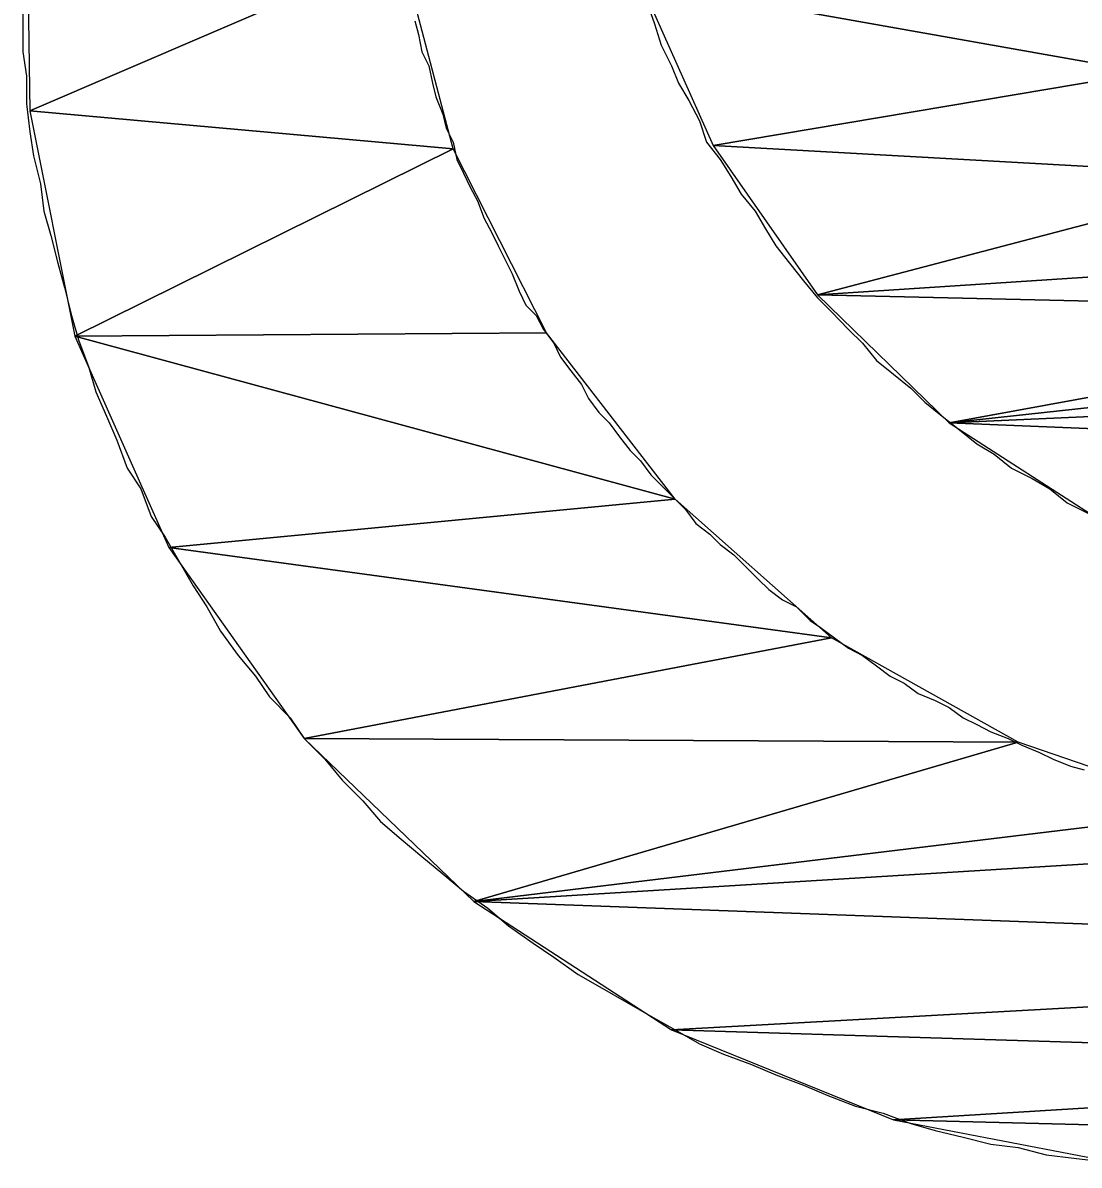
# Model space of a CAD drawing. Extents: x -495905 to -478420, y -1113297 to -1107716.
# Drawn here: x -494258.814 to -494255.794, y -1110715.727 to -1110712.46 of the extents above; entities that cross this region are included whole.
import ezdxf

# ---------------------------------------------------------------- set-up
doc = ezdxf.new("R2010")
doc.units = 0
doc.layers.add('legenda', color=7, linetype='Continuous')

msp = doc.modelspace()

# ---------------------------------------------------------------- linework, layer by layer
at = {"layer": 'legenda'}
for points in [[(-494258.8035, -1110712.0576), (-494258.7933, -1110712.7116), (-494257.7325, -1110712.2556)], [(-494258.8035, -1110712.0576), (-494258.7933, -1110712.7116), (-494257.7325, -1110712.2556)], [(-494257.7325, -1110712.2556), (-494258.7933, -1110712.7116), (-494257.5835, -1110712.8206)], [(-494257.7325, -1110712.2556), (-494258.7933, -1110712.7116), (-494257.5835, -1110712.8206)], [(-494255.8679, -1110712.2454), (-494257.0481, -1110712.3454), (-494255.6007, -1110712.6024)], [(-494255.8679, -1110712.2454), (-494257.0481, -1110712.3454), (-494255.6007, -1110712.6024)], [(-494257.0481, -1110712.3454), (-494256.8399, -1110712.8114), (-494255.6007, -1110712.6024)], [(-494257.0481, -1110712.3454), (-494256.8399, -1110712.8114), (-494255.6007, -1110712.6024)], [(-494255.6007, -1110712.6024), (-494256.8399, -1110712.8114), (-494255.2539, -1110712.9002)], [(-494255.6007, -1110712.6024), (-494256.8399, -1110712.8114), (-494255.2539, -1110712.9002)], [(-494258.7933, -1110712.7116), (-494258.6647, -1110713.3562), (-494257.5835, -1110712.8206)], [(-494258.7933, -1110712.7116), (-494258.6647, -1110713.3562), (-494257.5835, -1110712.8206)], [(-494257.5835, -1110712.8206), (-494258.6647, -1110713.3562), (-494257.3163, -1110713.347)], [(-494257.5835, -1110712.8206), (-494258.6647, -1110713.3562), (-494257.3163, -1110713.347)], [(-494256.8399, -1110712.8114), (-494256.5421, -1110713.2378), (-494255.2539, -1110712.9002)], [(-494256.8399, -1110712.8114), (-494256.5421, -1110713.2378), (-494255.2539, -1110712.9002)], [(-494255.2539, -1110712.9002), (-494256.5421, -1110713.2378), (-494254.8663, -1110713.1286)], [(-494255.2539, -1110712.9002), (-494256.5421, -1110713.2378), (-494254.8663, -1110713.1286)], [(-494254.8663, -1110713.1286), (-494256.5421, -1110713.2378), (-494254.4297, -1110713.2868)], [(-494254.8663, -1110713.1286), (-494256.5421, -1110713.2378), (-494254.4297, -1110713.2868)], [(-494256.5421, -1110713.2378), (-494256.1657, -1110713.604), (-494254.4297, -1110713.2868)], [(-494256.5421, -1110713.2378), (-494256.1657, -1110713.604), (-494254.4297, -1110713.2868)], [(-494254.4297, -1110713.2868), (-494256.1657, -1110713.604), (-494253.9839, -1110713.3664)], [(-494254.4297, -1110713.2868), (-494256.1657, -1110713.604), (-494253.9839, -1110713.3664)], [(-494257.3163, -1110713.347), (-494258.6647, -1110713.3562), (-494256.9491, -1110713.8222)], [(-494257.3163, -1110713.347), (-494258.6647, -1110713.3562), (-494256.9491, -1110713.8222)], [(-494258.6647, -1110713.3562), (-494258.3965, -1110713.961), (-494256.9491, -1110713.8222)], [(-494258.6647, -1110713.3562), (-494258.3965, -1110713.961), (-494256.9491, -1110713.8222)], [(-494253.9839, -1110713.3664), (-494256.1657, -1110713.604), (-494252.3877, -1110713.4356)], [(-494253.9839, -1110713.3664), (-494256.1657, -1110713.604), (-494252.3877, -1110713.4356)], [(-494252.3877, -1110713.4356), (-494256.1657, -1110713.604), (-494252.7741, -1110713.7428)], [(-494252.3877, -1110713.4356), (-494256.1657, -1110713.604), (-494252.7741, -1110713.7428)], [(-494256.1657, -1110713.604), (-494255.7189, -1110713.8916), (-494252.7741, -1110713.7428)], [(-494256.1657, -1110713.604), (-494255.7189, -1110713.8916), (-494252.7741, -1110713.7428)], [(-494256.9491, -1110713.8222), (-494258.3965, -1110713.961), (-494256.5023, -1110714.219)], [(-494256.9491, -1110713.8222), (-494258.3965, -1110713.961), (-494256.5023, -1110714.219)], [(-494258.3965, -1110713.961), (-494258.0099, -1110714.5068), (-494256.5023, -1110714.219)], [(-494258.3965, -1110713.961), (-494258.0099, -1110714.5068), (-494256.5023, -1110714.219)], [(-494256.5023, -1110714.219), (-494258.0099, -1110714.5068), (-494255.9679, -1110714.5168)], [(-494256.5023, -1110714.219), (-494258.0099, -1110714.5068), (-494255.9679, -1110714.5168)], [(-494258.0099, -1110714.5068), (-494257.5243, -1110714.9728), (-494255.9679, -1110714.5168)], [(-494258.0099, -1110714.5068), (-494257.5243, -1110714.9728), (-494255.9679, -1110714.5168)], [(-494255.9679, -1110714.5168), (-494257.5243, -1110714.9728), (-494255.3925, -1110714.7148)], [(-494255.9679, -1110714.5168), (-494257.5243, -1110714.9728), (-494255.3925, -1110714.7148)], [(-494255.3925, -1110714.7148), (-494257.5243, -1110714.9728), (-494254.7867, -1110714.8046)], [(-494255.3925, -1110714.7148), (-494257.5243, -1110714.9728), (-494254.7867, -1110714.8046)], [(-494254.7867, -1110714.8046), (-494257.5243, -1110714.9728), (-494253.1903, -1110715.132)], [(-494254.7867, -1110714.8046), (-494257.5243, -1110714.9728), (-494253.1903, -1110715.132)], [(-494257.5243, -1110714.9728), (-494256.9593, -1110715.34), (-494253.1903, -1110715.132)], [(-494257.5243, -1110714.9728), (-494256.9593, -1110715.34), (-494253.1903, -1110715.132)], [(-494253.1903, -1110715.132), (-494256.9593, -1110715.34), (-494253.7463, -1110715.439)], [(-494253.1903, -1110715.132), (-494256.9593, -1110715.34), (-494253.7463, -1110715.439)], [(-494256.9593, -1110715.34), (-494256.3249, -1110715.597), (-494253.7463, -1110715.439)], [(-494256.9593, -1110715.34), (-494256.3249, -1110715.597), (-494253.7463, -1110715.439)], [(-494253.7463, -1110715.439), (-494256.3249, -1110715.597), (-494254.3603, -1110715.647)], [(-494253.7463, -1110715.439), (-494256.3249, -1110715.597), (-494254.3603, -1110715.647)], [(-494256.3249, -1110715.597), (-494255.6495, -1110715.7266), (-494254.3603, -1110715.647)], [(-494256.3249, -1110715.597), (-494255.6495, -1110715.7266), (-494254.3603, -1110715.647)]]:
    msp.add_lwpolyline(points, close=True, dxfattribs=at)
for points in [[(-494258.8137, -1110712.384), (-494258.8137, -1110712.4636), (-494258.8137, -1110712.5432), (-494258.8035, -1110712.6126), (-494258.8035, -1110712.6922), (-494258.7933, -1110712.7716), (-494258.7831, -1110712.841), (-494258.7637, -1110712.9206), (-494258.7535, -1110712.9992), (-494258.7341, -1110713.0684), (-494258.7137, -1110713.148), (-494258.6943, -1110713.2174), (-494258.6749, -1110713.297), (-494258.6545, -1110713.3664), (-494258.6249, -1110713.446), (-494258.6055, -1110713.5152), (-494258.5749, -1110713.5846), (-494258.5453, -1110713.654), (-494258.5157, -1110713.7336), (-494258.4761, -1110713.7928), (-494258.4465, -1110713.8722), (-494258.4067, -1110713.9314), (-494258.3669, -1110714.0008), (-494258.3271, -1110714.0702), (-494258.2873, -1110714.1304), (-494258.2485, -1110714.1996), (-494258.1985, -1110714.269), (-494258.1485, -1110714.3282), (-494258.1089, -1110714.3874), (-494258.0497, -1110714.4476), (-494258.0099, -1110714.5068), (-494257.9507, -1110714.5658), (-494257.9007, -1110714.626), (-494257.8415, -1110714.6852), (-494257.7915, -1110714.7444), (-494257.7325, -1110714.7944), (-494257.6733, -1110714.8444)], [(-494258.8137, -1110712.384), (-494258.8137, -1110712.4636), (-494258.8137, -1110712.5432), (-494258.8035, -1110712.6126), (-494258.8035, -1110712.6922), (-494258.7933, -1110712.7716), (-494258.7831, -1110712.841), (-494258.7637, -1110712.9206), (-494258.7535, -1110712.9992), (-494258.7341, -1110713.0684), (-494258.7137, -1110713.148), (-494258.6943, -1110713.2174), (-494258.6749, -1110713.297), (-494258.6545, -1110713.3664), (-494258.6249, -1110713.446), (-494258.6055, -1110713.5152), (-494258.5749, -1110713.5846), (-494258.5453, -1110713.654), (-494258.5157, -1110713.7336), (-494258.4761, -1110713.7928), (-494258.4465, -1110713.8722), (-494258.4067, -1110713.9314), (-494258.3669, -1110714.0008), (-494258.3271, -1110714.0702), (-494258.2873, -1110714.1304), (-494258.2485, -1110714.1996), (-494258.1985, -1110714.269), (-494258.1485, -1110714.3282), (-494258.1089, -1110714.3874), (-494258.0497, -1110714.4476), (-494258.0099, -1110714.5068), (-494257.9507, -1110714.5658), (-494257.9007, -1110714.626), (-494257.8415, -1110714.6852), (-494257.7915, -1110714.7444), (-494257.7325, -1110714.7944), (-494257.6733, -1110714.8444)], [(-494257.0287, -1110712.4044), (-494257.0083, -1110712.4636), (-494256.9889, -1110712.5238), (-494256.9593, -1110712.583), (-494256.9389, -1110712.633), (-494256.9093, -1110712.682), (-494256.8797, -1110712.741), (-494256.8593, -1110712.8012), (-494256.8205, -1110712.8512), (-494256.7899, -1110712.9002), (-494256.7603, -1110712.9502), (-494256.7205, -1110712.9992), (-494256.6909, -1110713.0492), (-494256.6615, -1110713.098), (-494256.6217, -1110713.148), (-494256.5819, -1110713.198), (-494256.5421, -1110713.247), (-494256.5023, -1110713.2868), (-494256.4533, -1110713.3368), (-494256.4135, -1110713.3766), (-494256.3737, -1110713.4256), (-494256.3249, -1110713.4652), (-494256.2749, -1110713.505)], [(-494257.0287, -1110712.4044), (-494257.0083, -1110712.4636), (-494256.9889, -1110712.5238), (-494256.9593, -1110712.583), (-494256.9389, -1110712.633), (-494256.9093, -1110712.682), (-494256.8797, -1110712.741), (-494256.8593, -1110712.8012), (-494256.8205, -1110712.8512), (-494256.7899, -1110712.9002), (-494256.7603, -1110712.9502), (-494256.7205, -1110712.9992), (-494256.6909, -1110713.0492), (-494256.6615, -1110713.098), (-494256.6217, -1110713.148), (-494256.5819, -1110713.198), (-494256.5421, -1110713.247), (-494256.5023, -1110713.2868), (-494256.4533, -1110713.3368), (-494256.4135, -1110713.3766), (-494256.3737, -1110713.4256), (-494256.3249, -1110713.4652), (-494256.2749, -1110713.505)], [(-494257.6927, -1110712.4544), (-494257.6825, -1110712.4942), (-494257.6733, -1110712.5432), (-494257.6529, -1110712.583), (-494257.6427, -1110712.633), (-494257.6335, -1110712.6718), (-494257.6131, -1110712.7216)], [(-494257.6927, -1110712.4544), (-494257.6825, -1110712.4942), (-494257.6733, -1110712.5432), (-494257.6529, -1110712.583), (-494257.6427, -1110712.633), (-494257.6335, -1110712.6718), (-494257.6131, -1110712.7216)], [(-494257.6131, -1110712.7216), (-494257.6039, -1110712.7614), (-494257.5835, -1110712.8012), (-494257.5733, -1110712.8512), (-494257.5539, -1110712.89), (-494257.5345, -1110712.9298), (-494257.5141, -1110712.9696), (-494257.4947, -1110713.0196), (-494257.4743, -1110713.0594), (-494257.4549, -1110713.098), (-494257.4345, -1110713.1378), (-494257.4153, -1110713.1776), (-494257.3949, -1110713.2276), (-494257.3755, -1110713.2674), (-494257.3459, -1110713.297), (-494257.3255, -1110713.3368), (-494257.2959, -1110713.3766), (-494257.2765, -1110713.4164), (-494257.2469, -1110713.455), (-494257.2163, -1110713.4948), (-494257.1969, -1110713.5346), (-494257.1673, -1110713.5744), (-494257.1377, -1110713.604), (-494257.1081, -1110713.6438), (-494257.0775, -1110713.6836), (-494257.0481, -1110713.7132), (-494257.0185, -1110713.753), (-494256.9889, -1110713.7824), (-494256.9491, -1110713.8222)], [(-494257.6131, -1110712.7216), (-494257.6039, -1110712.7614), (-494257.5835, -1110712.8012), (-494257.5733, -1110712.8512), (-494257.5539, -1110712.89), (-494257.5345, -1110712.9298), (-494257.5141, -1110712.9696), (-494257.4947, -1110713.0196), (-494257.4743, -1110713.0594), (-494257.4549, -1110713.098), (-494257.4345, -1110713.1378), (-494257.4153, -1110713.1776), (-494257.3949, -1110713.2276), (-494257.3755, -1110713.2674), (-494257.3459, -1110713.297), (-494257.3255, -1110713.3368), (-494257.2959, -1110713.3766), (-494257.2765, -1110713.4164), (-494257.2469, -1110713.455), (-494257.2163, -1110713.4948), (-494257.1969, -1110713.5346), (-494257.1673, -1110713.5744), (-494257.1377, -1110713.604), (-494257.1081, -1110713.6438), (-494257.0775, -1110713.6836), (-494257.0481, -1110713.7132), (-494257.0185, -1110713.753), (-494256.9889, -1110713.7824), (-494256.9491, -1110713.8222)], [(-494256.2749, -1110713.505), (-494256.2351, -1110713.5448), (-494256.1851, -1110713.5846), (-494256.1361, -1110713.6244), (-494256.0861, -1110713.6642), (-494256.0371, -1110713.6938), (-494255.9873, -1110713.7336), (-494255.9281, -1110713.7632), (-494255.8781, -1110713.7928), (-494255.8281, -1110713.8324), (-494255.7689, -1110713.862)], [(-494256.2749, -1110713.505), (-494256.2351, -1110713.5448), (-494256.1851, -1110713.5846), (-494256.1361, -1110713.6244), (-494256.0861, -1110713.6642), (-494256.0371, -1110713.6938), (-494255.9873, -1110713.7336), (-494255.9281, -1110713.7632), (-494255.8781, -1110713.7928), (-494255.8281, -1110713.8324), (-494255.7689, -1110713.862)], [(-494256.9491, -1110713.8222), (-494256.9195, -1110713.8518), (-494256.8899, -1110713.8916), (-494256.8501, -1110713.9222), (-494256.8205, -1110713.9518), (-494256.7807, -1110713.9814), (-494256.7511, -1110714.011), (-494256.7113, -1110714.0508), (-494256.6809, -1110714.0804), (-494256.6421, -1110714.11), (-494256.6023, -1110714.1304), (-494256.5625, -1110714.169), (-494256.5329, -1110714.1894), (-494256.4931, -1110714.219), (-494256.4533, -1110714.2486), (-494256.4135, -1110714.269), (-494256.3737, -1110714.2986), (-494256.3341, -1110714.3282), (-494256.2943, -1110714.3486), (-494256.2545, -1110714.3782), (-494256.2055, -1110714.3976), (-494256.1657, -1110714.418), (-494256.1259, -1110714.4476), (-494256.0861, -1110714.467), (-494256.0463, -1110714.4874), (-494255.9973, -1110714.5068), (-494255.9577, -1110714.526), (-494255.9077, -1110714.5464), (-494255.8679, -1110714.5658), (-494255.8189, -1110714.5862), (-494255.7791, -1110714.5964)], [(-494256.9491, -1110713.8222), (-494256.9195, -1110713.8518), (-494256.8899, -1110713.8916), (-494256.8501, -1110713.9222), (-494256.8205, -1110713.9518), (-494256.7807, -1110713.9814), (-494256.7511, -1110714.011), (-494256.7113, -1110714.0508), (-494256.6809, -1110714.0804), (-494256.6421, -1110714.11), (-494256.6023, -1110714.1304), (-494256.5625, -1110714.169), (-494256.5329, -1110714.1894), (-494256.4931, -1110714.219), (-494256.4533, -1110714.2486), (-494256.4135, -1110714.269), (-494256.3737, -1110714.2986), (-494256.3341, -1110714.3282), (-494256.2943, -1110714.3486), (-494256.2545, -1110714.3782), (-494256.2055, -1110714.3976), (-494256.1657, -1110714.418), (-494256.1259, -1110714.4476), (-494256.0861, -1110714.467), (-494256.0463, -1110714.4874), (-494255.9973, -1110714.5068), (-494255.9577, -1110714.526), (-494255.9077, -1110714.5464), (-494255.8679, -1110714.5658), (-494255.8189, -1110714.5862), (-494255.7791, -1110714.5964)], [(-494257.6733, -1110714.8444), (-494257.6131, -1110714.8932), (-494257.5539, -1110714.9432), (-494257.4845, -1110714.9922), (-494257.4253, -1110715.0422), (-494257.3551, -1110715.0922), (-494257.2959, -1110715.132), (-494257.2265, -1110715.181), (-494257.1571, -1110715.2208), (-494257.0877, -1110715.2604), (-494257.0185, -1110715.3002), (-494256.9491, -1110715.34), (-494256.8797, -1110715.3798), (-494256.8103, -1110715.4094), (-494256.7307, -1110715.439), (-494256.6615, -1110715.4686), (-494256.5819, -1110715.4982), (-494256.5125, -1110715.5278), (-494256.4329, -1110715.5584), (-494256.3545, -1110715.5776), (-494256.2749, -1110715.6072), (-494256.2055, -1110715.6276), (-494256.1259, -1110715.647), (-494256.0463, -1110715.6664), (-494255.9679, -1110715.6766), (-494255.8883, -1110715.697), (-494255.8087, -1110715.7062), (-494255.7291, -1110715.7164)], [(-494257.6733, -1110714.8444), (-494257.6131, -1110714.8932), (-494257.5539, -1110714.9432), (-494257.4845, -1110714.9922), (-494257.4253, -1110715.0422), (-494257.3551, -1110715.0922), (-494257.2959, -1110715.132), (-494257.2265, -1110715.181), (-494257.1571, -1110715.2208), (-494257.0877, -1110715.2604), (-494257.0185, -1110715.3002), (-494256.9491, -1110715.34), (-494256.8797, -1110715.3798), (-494256.8103, -1110715.4094), (-494256.7307, -1110715.439), (-494256.6615, -1110715.4686), (-494256.5819, -1110715.4982), (-494256.5125, -1110715.5278), (-494256.4329, -1110715.5584), (-494256.3545, -1110715.5776), (-494256.2749, -1110715.6072), (-494256.2055, -1110715.6276), (-494256.1259, -1110715.647), (-494256.0463, -1110715.6664), (-494255.9679, -1110715.6766), (-494255.8883, -1110715.697), (-494255.8087, -1110715.7062), (-494255.7291, -1110715.7164)]]:
    msp.add_lwpolyline(points, dxfattribs=at)

doc.saveas('drawing.dxf')
